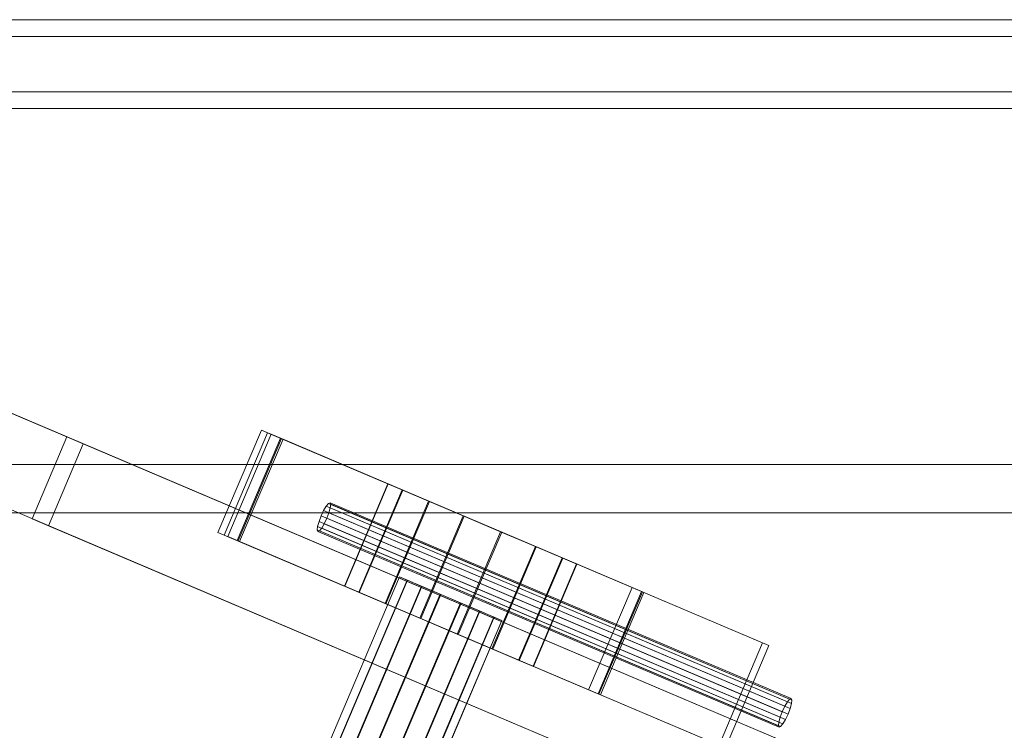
# Model space of a CAD drawing. Header units: millimetres. Extents: x -4738 to 65662, y -68080 to 6847.
# Tile 526 of 656: x 18356 to 18799, y -17870 to -17550. Entities that reach past the tile are written whole.
import ezdxf

# ---------------------------------------------------------------- set-up
doc = ezdxf.new("R2010")
doc.units = ezdxf.units.MM
doc.layers.add('superior_C02', color=7, linetype='Continuous', lineweight=0)
doc.layers.add('superior_C10', color=7, linetype='Continuous', lineweight=0)

msp = doc.modelspace()

# ---------------------------------------------------------------- linework, layer by layer
at = {"layer": 'superior_C02'}
for p, q in [((19339.287, -17550), (18193.828, -17550)), ((18205.75, -17550), (19351.209, -17550)), ((19394.427, -17550), (18248.967, -17550)), ((18263.87, -17550), (19409.329, -17550)), ((19338.593, -17557.5), (18249.764, -17557.5)), ((18263.073, -17557.5), (19351.903, -17557.5)), ((18249.764, -17582.5), (19338.593, -17582.5)), ((18263.073, -17582.5), (19351.903, -17582.5)), ((18193.828, -17590), (19339.287, -17590)), ((18205.75, -17590), (19351.209, -17590)), ((18248.967, -17590), (19394.427, -17590)), ((18263.87, -17590), (19409.329, -17590)), ((15575.415, -17750), (24634.01, -17750)), ((24635.508, -17750), (15576.913, -17750)), ((18224.729, -17771.702), (19160.686, -17771.702)), ((19162.465, -17771.702), (18226.507, -17771.702))]:
    msp.add_line(p, q, dxfattribs=at)
at = {"layer": 'superior_C10'}
for p, q in [((18823.389, -17927.092), (18340.921, -17722.285)), ((18832.616, -17931.009), (18350.148, -17726.202)), ((18444.894, -17780.544), (18464.431, -17734.519)), ((18467.199, -17735.694), (18447.662, -17781.719)), ((18449.298, -17782.414), (18468.836, -17736.389)), ((18464.431, -17734.519), (18689.884, -17830.223)), ((18464.431, -17734.519), (18467.199, -17735.694)), ((18692.652, -17831.399), (18467.199, -17735.694)), ((18468.836, -17736.389), (18631.162, -17805.296)), ((18468.836, -17736.389), (18473.449, -17738.348)), ((18376.906, -17737.561), (18361.276, -17774.381)), ((18368.658, -17777.514), (18384.288, -17740.694)), ((18384.288, -17740.694), (18376.906, -17737.561)), ((18859.374, -17942.368), (18376.906, -17737.561)), ((18866.756, -17945.501), (18384.288, -17740.694)), ((18453.543, -17784.216), (18473.08, -17738.191)), ((18473.449, -17738.348), (18453.912, -17784.372)), ((18474.187, -17738.661), (18454.65, -17784.686)), ((18473.08, -17738.191), (18635.406, -17807.098)), ((18473.08, -17738.191), (18474.187, -17738.661)), ((18635.775, -17807.254), (18473.449, -17738.348)), ((18636.513, -17807.568), (18474.187, -17738.661)), ((18501.824, -17804.711), (18521.361, -17758.686)), ((18521.454, -17758.725), (18501.917, -17804.75)), ((18527.735, -17761.392), (18521.361, -17758.686)), ((18521.361, -17758.686), (18521.454, -17758.725)), ((18521.454, -17758.725), (18528, -17761.504)), ((18807.759, -17963.912), (18325.291, -17759.105)), ((18334.518, -17763.022), (18816.986, -17967.829)), ((18508.198, -17807.417), (18527.735, -17761.392)), ((18508.462, -17807.529), (18528, -17761.504)), ((18539.606, -17766.431), (18527.735, -17761.392)), ((18528, -17761.504), (18540.001, -17766.599)), ((18494.613, -17767.465), (18493.601, -17768.684)), ((18495.316, -17767.184), (18494.613, -17767.465)), ((18702.029, -17855.513), (18494.613, -17767.465)), ((18495.602, -17767.885), (18495.316, -17767.184)), ((18702.732, -17855.232), (18495.316, -17767.184)), ((18520.069, -17812.456), (18539.606, -17766.431)), ((18520.464, -17812.624), (18540.001, -17766.599)), ((18555.166, -17773.036), (18539.606, -17766.431)), ((18540.001, -17766.599), (18555.632, -17773.234)), ((18492.434, -17770.655), (18491.288, -17773.079)), ((18493.601, -17768.684), (18492.434, -17770.655)), ((18699.85, -17858.703), (18492.434, -17770.655)), ((18701.017, -17856.732), (18493.601, -17768.684)), ((18493.872, -17774.176), (18494.82, -17771.669)), ((18494.82, -17771.669), (18495.428, -17769.459)), ((18702.237, -17859.716), (18494.82, -17771.669)), ((18495.428, -17769.459), (18495.602, -17767.885)), ((18702.844, -17857.507), (18495.428, -17769.459)), ((18703.018, -17855.932), (18495.602, -17767.885)), ((18361.276, -17774.381), (18368.658, -17777.514)), ((18843.744, -17979.187), (18361.276, -17774.381)), ((18490.34, -17775.587), (18489.733, -17777.796)), ((18491.288, -17773.079), (18490.34, -17775.587)), ((18697.756, -17863.635), (18490.34, -17775.587)), ((18698.705, -17861.127), (18491.288, -17773.079)), ((18491.56, -17778.572), (18492.727, -17776.6)), ((18492.727, -17776.6), (18493.872, -17774.176)), ((18700.143, -17864.648), (18492.727, -17776.6)), ((18701.288, -17862.224), (18493.872, -17774.176)), ((18535.628, -17819.061), (18555.166, -17773.036)), ((18536.095, -17819.259), (18555.632, -17773.234)), ((18572.046, -17780.202), (18555.166, -17773.036)), ((18555.632, -17773.234), (18572.512, -17780.4)), ((18368.658, -17777.514), (18851.126, -17982.321)), ((18670.346, -17876.248), (18444.894, -17780.544)), ((18447.662, -17781.719), (18444.894, -17780.544)), ((18489.733, -17777.796), (18489.559, -17779.371)), ((18489.559, -17779.371), (18489.845, -17780.071)), ((18696.975, -17867.419), (18489.559, -17779.371)), ((18697.149, -17865.844), (18489.733, -17777.796)), ((18489.845, -17780.071), (18490.548, -17779.791)), ((18489.845, -17780.071), (18697.261, -17868.119)), ((18490.548, -17779.791), (18491.56, -17778.572)), ((18697.964, -17867.838), (18490.548, -17779.791)), ((18698.976, -17866.62), (18491.56, -17778.572)), ((18552.509, -17826.227), (18572.046, -17780.202)), ((18552.975, -17826.425), (18572.512, -17780.4)), ((18587.677, -17786.837), (18572.046, -17780.202)), ((18572.512, -17780.4), (18588.072, -17787.005)), ((18447.662, -17781.719), (18673.114, -17877.423)), ((18611.624, -17851.321), (18449.298, -17782.414)), ((18453.912, -17784.372), (18449.298, -17782.414)), ((18615.869, -17853.123), (18453.543, -17784.216)), ((18454.65, -17784.686), (18453.543, -17784.216)), ((18453.912, -17784.372), (18616.238, -17853.279)), ((18454.65, -17784.686), (18616.976, -17853.593)), ((18568.139, -17832.862), (18587.677, -17786.837)), ((18568.535, -17833.03), (18588.072, -17787.005)), ((18599.679, -17791.932), (18587.677, -17786.837)), ((18588.072, -17787.005), (18599.943, -17792.044)), ((18580.141, -17837.957), (18599.679, -17791.932)), ((18580.405, -17838.069), (18599.943, -17792.044)), ((18606.224, -17794.71), (18599.679, -17791.932)), ((18599.943, -17792.044), (18606.317, -17794.75)), ((18586.687, -17840.735), (18606.224, -17794.71)), ((18586.779, -17840.774), (18606.317, -17794.75)), ((18606.317, -17794.75), (18606.224, -17794.71)), ((18484.329, -17899.947), (18526.53, -17800.533)), ((18526.581, -17800.554), (18484.38, -17899.968)), ((18487.788, -17901.415), (18529.989, -17802.001)), ((18487.931, -17901.475), (18530.132, -17802.062)), ((18529.989, -17802.001), (18526.53, -17800.533)), ((18526.53, -17800.533), (18526.581, -17800.554)), ((18526.581, -17800.554), (18530.132, -17802.062)), ((18536.429, -17804.735), (18529.989, -17802.001)), ((18530.132, -17802.062), (18536.644, -17804.826)), ((18494.228, -17904.148), (18536.429, -17804.735)), ((18494.443, -17904.24), (18536.644, -17804.826)), ((18501.824, -17804.711), (18508.198, -17807.417)), ((18501.917, -17804.75), (18501.824, -17804.711)), ((18508.462, -17807.529), (18501.917, -17804.75)), ((18508.198, -17807.417), (18520.069, -17812.456)), ((18520.464, -17812.624), (18508.462, -17807.529)), ((18544.871, -17808.318), (18536.429, -17804.735)), ((18536.644, -17804.826), (18545.124, -17808.426)), ((18631.162, -17805.296), (18611.624, -17851.321)), ((18635.406, -17807.098), (18615.869, -17853.123)), ((18616.238, -17853.279), (18635.775, -17807.254)), ((18616.976, -17853.593), (18636.513, -17807.568)), ((18635.775, -17807.254), (18631.162, -17805.296)), ((18636.513, -17807.568), (18635.406, -17807.098)), ((18502.67, -17907.732), (18544.871, -17808.318)), ((18502.923, -17907.84), (18545.124, -17808.426)), ((18554.029, -17812.206), (18544.871, -17808.318)), ((18545.124, -17808.426), (18554.283, -17812.314)), ((18511.829, -17911.62), (18554.029, -17812.206)), ((18512.082, -17911.727), (18554.283, -17812.314)), ((18520.069, -17812.456), (18535.628, -17819.061)), ((18520.309, -17915.22), (18562.51, -17815.806)), ((18536.095, -17819.259), (18520.464, -17812.624)), ((18520.524, -17915.311), (18562.725, -17815.897)), ((18562.51, -17815.806), (18554.029, -17812.206)), ((18554.283, -17812.314), (18562.725, -17815.897)), ((18569.022, -17818.57), (18562.51, -17815.806)), ((18562.725, -17815.897), (18569.165, -17818.631)), ((18526.821, -17917.984), (18569.022, -17818.57)), ((18526.964, -17918.045), (18569.165, -17818.631)), ((18530.372, -17919.492), (18572.573, -17820.078)), ((18530.422, -17919.513), (18572.623, -17820.099)), ((18535.628, -17819.061), (18552.509, -17826.227)), ((18552.975, -17826.425), (18536.095, -17819.259)), ((18572.573, -17820.078), (18569.022, -17818.57)), ((18569.165, -17818.631), (18572.623, -17820.099)), ((18572.623, -17820.099), (18572.573, -17820.078)), ((18552.509, -17826.227), (18568.139, -17832.862)), ((18568.535, -17833.03), (18552.975, -17826.425)), ((18568.139, -17832.862), (18580.141, -17837.957)), ((18580.405, -17838.069), (18568.535, -17833.03)), ((18689.884, -17830.223), (18670.346, -17876.248)), ((18673.114, -17877.423), (18692.652, -17831.399)), ((18692.652, -17831.399), (18689.884, -17830.223)), ((18580.141, -17837.957), (18586.687, -17840.735)), ((18586.779, -17840.774), (18580.405, -17838.069)), ((18586.687, -17840.735), (18586.779, -17840.774)), ((18611.624, -17851.321), (18616.238, -17853.279)), ((18615.869, -17853.123), (18616.976, -17853.593)), ((18701.017, -17856.732), (18702.029, -17855.513)), ((18702.029, -17855.513), (18702.732, -17855.232)), ((18702.732, -17855.232), (18703.018, -17855.932)), ((18703.018, -17855.932), (18702.844, -17857.507)), ((18698.705, -17861.127), (18699.85, -17858.703)), ((18699.85, -17858.703), (18701.017, -17856.732)), ((18702.237, -17859.716), (18701.288, -17862.224)), ((18702.844, -17857.507), (18702.237, -17859.716)), ((18697.149, -17865.844), (18697.756, -17863.635)), ((18697.756, -17863.635), (18698.705, -17861.127)), ((18700.143, -17864.648), (18698.976, -17866.62)), ((18701.288, -17862.224), (18700.143, -17864.648)), ((18696.975, -17867.419), (18697.149, -17865.844)), ((18697.261, -17868.119), (18696.975, -17867.419)), ((18697.964, -17867.838), (18697.261, -17868.119)), ((18698.976, -17866.62), (18697.964, -17867.838))]:
    msp.add_line(p, q, dxfattribs=at)

doc.saveas('drawing.dxf')
